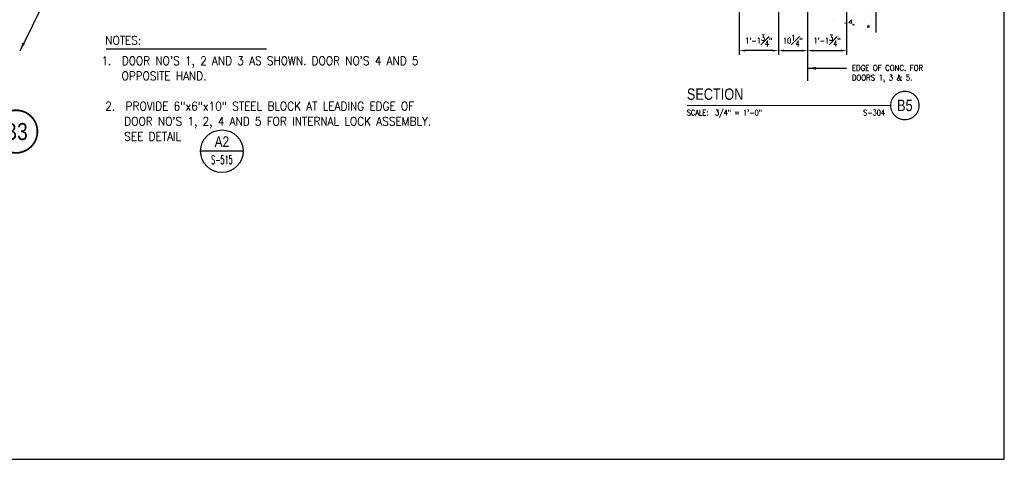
# Model space of a CAD drawing. Header units: inches. Extents: x -9715 to 32893, y -15613 to -1138.
# Tile 347 of 380: x 12498 to 12844, y -5832 to -5677. Entities that reach past the tile are written whole.
import ezdxf
from ezdxf.enums import TextEntityAlignment as Align

# ---------------------------------------------------------------- set-up
doc = ezdxf.new("R2010")
doc.units = ezdxf.units.IN
doc.header["$MEASUREMENT"] = 0
doc.layers.get('0').update_dxf_attribs({"color": 252})
doc.layers.get('DEFPOINTS').update_dxf_attribs({"color": 11})
for name, color, linetype in [('S-ANNO-DIMS', 2, 'Continuous'), ('S-ANNO-SYMB', 2, 'Continuous'), ('S-ANNO-TEXT', 2, 'Continuous'), ('S1', 2, 'Continuous'), ('S6', 1, 'Continuous'), ('S7', 2, 'Continuous')]:
    doc.layers.add(name, color=color, linetype=linetype)
doc.styles.add('125', font='romans.shx', dxfattribs={"width": 0.8, "height": 2})
doc.styles.add('DIM', font='ROMANS.shx', dxfattribs={"width": 0.8})
doc.styles.add('FT', font='ROMANS.shx', dxfattribs={"width": 0.8, "height": 0.125})
doc.styles.add('ROMANS', font='ROMANS.shx', dxfattribs={"width": 0.8})
doc.styles.get("Standard").update_dxf_attribs({"font": 'romans.shx', "width": 0.8})
doc.styles.add('TITTEXTL', font='swiss.ttf', dxfattribs={"width": 0.8})
doc.styles.add('TT', font='swiss.ttf', dxfattribs={"width": 0.8, "height": 0.25})
doc.dimstyles.get("Standard").update_dxf_attribs({"dimtxt": 0.18, "dimasz": 0.18, "dimexe": 0.18, "dimexo": 0.0625, "dimgap": 0.09, "dimtad": 0, "dimtih": 1, "dimtoh": 1, "dimdec": 4, "dimzin": 0, "dimdsep": 46, "dimtxsty": 'Standard', "dimcen": 0.09, "dimadec": 0, "dimazin": 0, "dimtfac": 1, "dimtdec": 4, "dimtofl": 0, "dimtmove": 0, "dimatfit": 3, "dimfxl": 1, "dimtolj": 1, "dimtzin": 0, "dimarcsym": 0})

# ---------------------------------------------------------------- blocks, each defined once
blk = doc.blocks.new('*X316')
at = {"color": 0}
for p, q in [((2199.8, 894.9), (2199.8, 894.9)), ((2200.2, 896.6), (2205.1, 898.5)), ((2200.2, 896.6), (2203.7, 894.3)), ((2203.7, 894.3), (2205.1, 898.5)), ((2206, 894.9), (2209.4, 898.9)), ((2206, 894.9), (2210.2, 894.5)), ((2206.8, 895), (2206.8, 895)), ((2210.2, 894.5), (2209.4, 898.9)), ((2233.3, 898.5), (2233.3, 898.5)), ((2174.4, 875.7), (2174.4, 875.7)), ((2187.3, 886), (2187.3, 886)), ((2209.7, 880.2), (2209.7, 880.2)), ((2224.7, 884.4), (2224.7, 884.4)), ((2144.9, 856.4), (2144.9, 856.4)), ((2170.9, 865), (2170.9, 865)), ((2173.5, 852.4), (2173.5, 852.4)), ((2176.7, 851.4), (2182.2, 857.1)), ((2182.9, 850.5), (2182.2, 857.1)), ((2185.8, 863.4), (2185.8, 863.4)), ((2188.4, 867.4), (2188.4, 867.4)), ((2208.9, 856.9), (2208.9, 856.9)), ((2214.9, 870.8), (2214.9, 870.8)), ((2226.6, 870.4), (2226.6, 870.4)), ((2168.3, 850), (2168.9, 850.6)), ((2169.1, 849.8), (2168.9, 850.6)), ((2173.7, 850.2), (2173.7, 850.2)), ((2176.7, 851.4), (2182.9, 850.5)), ((2184.3, 846.3), (2188.1, 847.7)), ((2187.4, 845.6), (2188.1, 847.7)), ((2211, 848.6), (2211, 848.6)), ((2215.7, 842.2), (2219.1, 846.2)), ((2215.7, 842.2), (2219.9, 841.9)), ((2219.9, 841.9), (2219.1, 846.2)), ((2225.8, 839.2), (2225.8, 839.2))]:
    blk.add_line(p, q, dxfattribs=at)
blk = doc.blocks.new('T-BULB_R')
at = {"const_width": 0.02604}
for points in [[(0.625, 0, 1), (0, 0, 1)], [(0.625, 0, -1), (0, 0, -1)]]:
    blk.add_lwpolyline(points, format="xyb", dxfattribs=at)
at = {"style": 'TT', "width": 0.8}
blk.add_attdef('SECTION_#', text='', height=0.25, dxfattribs=at).set_placement((0.3125, 0), align=Align.MIDDLE)
at = {"style": 'FT', "width": 0.8}
blk.add_attdef('SHEET_FROM', text='', height=0.125, dxfattribs=at).set_placement((-0.125, -0.21875), align=Align.RIGHT)
blk = doc.blocks.new('SECTION_INFO')
at = {"style": 'TT', "width": 0.8}
blk.add_attdef('SECTION_TITLE', text='', height=0.25, dxfattribs=at).set_placement((0, 0.375), align=Align.TOP_LEFT)
at = {"style": 'FT', "width": 0.8}
blk.add_attdef('SCALE', (0, -0.21875), '', height=0.125, dxfattribs=at)
blk = doc.blocks.new('*D335')
at = {"layer": 'DEFPOINTS', "color": 0}
for p in [(12764.93, -5668.69), (12775.18, -5668.69), (12775.18, -5687.78)]:
    blk.add_point(p, dxfattribs=at)
at = {"layer": 'S-ANNO-DIMS', "color": 1}
for p, q in [((12764.93, -5670.19), (12764.93, -5689.28)), ((12775.18, -5670.19), (12775.18, -5689.28)), ((12766.93, -5687.78), (12773.18, -5687.78))]:
    blk.add_line(p, q, dxfattribs=at)
for points in [[(12766.93, -5687.45), (12766.93, -5688.12), (12764.93, -5687.78)], [(12773.18, -5687.45), (12773.18, -5688.12), (12775.18, -5687.78)]]:
    blk.add_solid(points, dxfattribs=at)
at = {"layer": 'S-ANNO-DIMS', "color": 2, "insert": (12770.05, -5684.28), "char_height": 2, "attachment_point": 5, "style": 'DIM'}
blk.add_mtext('\\A1;10{\\H1.000000x;\\S1#4;}"', dxfattribs=at)
blk = doc.blocks.new('*D336')
at = {"layer": 'DEFPOINTS', "color": 0}
for p in [(12751.18, -5668.75), (12764.93, -5668.75), (12751.18, -5687.78)]:
    blk.add_point(p, dxfattribs=at)
at = {"layer": 'S-ANNO-DIMS', "color": 1}
for p, q in [((12751.18, -5670.25), (12751.18, -5689.28)), ((12764.93, -5670.25), (12764.93, -5689.28)), ((12762.93, -5687.78), (12753.18, -5687.78))]:
    blk.add_line(p, q, dxfattribs=at)
for points in [[(12753.18, -5687.45), (12753.18, -5688.12), (12751.18, -5687.78)], [(12762.93, -5687.45), (12762.93, -5688.12), (12764.93, -5687.78)]]:
    blk.add_solid(points, dxfattribs=at)
at = {"layer": 'S-ANNO-DIMS', "color": 2, "insert": (12758.05, -5684.28), "char_height": 2, "attachment_point": 5, "style": 'DIM'}
blk.add_mtext('\\A1;1\'-1{\\H1.000000x;\\S3#4;}"', dxfattribs=at)
blk = doc.blocks.new('*D337')
at = {"layer": 'DEFPOINTS', "color": 0}
for p in [(12775.18, -5668.69), (12788.93, -5668.69), (12788.93, -5687.78)]:
    blk.add_point(p, dxfattribs=at)
at = {"layer": 'S-ANNO-DIMS', "color": 1}
for p, q in [((12775.18, -5670.19), (12775.18, -5689.28)), ((12788.93, -5670.19), (12788.93, -5689.28)), ((12777.18, -5687.78), (12786.93, -5687.78))]:
    blk.add_line(p, q, dxfattribs=at)
for points in [[(12777.18, -5687.45), (12777.18, -5688.12), (12775.18, -5687.78)], [(12786.93, -5687.45), (12786.93, -5688.12), (12788.93, -5687.78)]]:
    blk.add_solid(points, dxfattribs=at)
at = {"layer": 'S-ANNO-DIMS', "color": 2, "insert": (12782.05, -5684.28), "char_height": 2, "attachment_point": 5, "style": 'DIM'}
blk.add_mtext('\\A1;1\'-1{\\H1.000000x;\\S3#4;}"', dxfattribs=at)
blk = doc.blocks.new('Anno_Section_A2')
at = {"color": 0, "linetype": 'ByBlock', "lineweight": -2}
blk.add_line((2.5, 0), (-2.5, 0), dxfattribs=at)
blk.add_circle((0, 0), 2.5, dxfattribs=at)
at = {"color": 0, "linetype": 'ByBlock', "lineweight": -2, "style": 'ROMANS', "width": 0.8}
blk.add_attdef('NUMBER', text='', height=1, dxfattribs=at).set_placement((0, 0.5), align=Align.CENTER)
blk.add_attdef('SHEET', text='', height=0.75, dxfattribs=at).set_placement((0, -0.5), align=Align.TOP_CENTER)

msp = doc.modelspace()

# ---------------------------------------------------------------- linework, layer by layer
at = {"layer": 'DEFPOINTS'}
msp.add_lwpolyline([(12153.42982, -5831.71019), (12844.40346, -5831.71019), (12844.40346, -5368.30602), (12153.42982, -5368.30602)], close=True, dxfattribs=at)
at = {"layer": 'S-ANNO-DIMS'}
msp.add_line((12775.17538, -5689.28293), (12775.17538, -5698.38522), dxfattribs=at)
at = {"layer": 'S-ANNO-SYMB', "const_width": 0.448}
msp.add_lwpolyline([(12732.74379, -5707.11569), (12804.42766, -5707.11569)], dxfattribs=at)
at = {"layer": 'S-ANNO-TEXT', "ltscale": 20}
msp.add_line((12528.48086, -5687.20767), (12584.8718, -5687.20767), dxfattribs=at)
at = {"layer": 'S1', "color": 2}
msp.add_line((12799.17538, -5661.37641), (12799.17538, -5681.40872), dxfattribs=at)
at = {"layer": 'S7', "color": 1}
for p, q in [((12498.19979, -5687.84655), (12507.09347, -5669.88685)), ((12775.17538, -5693.99546), (12788.92538, -5693.99546))]:
    msp.add_line(p, q, dxfattribs=at)
for points in [[(12499.94707, -5685.38002), (12499.05093, -5684.93624), (12498.16768, -5687.84655)], [(12778.17538, -5694.49546), (12778.17538, -5693.49546), (12775.17538, -5693.99546)]]:
    msp.add_solid(points, dxfattribs=at)

# ---------------------------------------------------------------- block references
at = {"layer": 'S-ANNO-SYMB'}
for name, p, xscale, yscale, zscale, values in [('SECTION_INFO', (12732.74379, -5707.11569), 16.00000071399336, 16.00000071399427, 16.0000007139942, {'SECTION_TITLE': 'SECTION', 'SCALE': 'SCALE:  3/4" = 1\'-0"'}), ('T-BULB_R', (12804.42766, -5707.11569), 16.00000071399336, 16.00000071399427, 16.0000007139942, {'SECTION_#': 'B5', 'SHEET_FROM': 'S-304'}), ('T-BULB_R', (12489.3075, -5716.28827), 24.00000107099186, 24.00000107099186, 24.00000107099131, {'SECTION_#': 'B3', 'SHEET_FROM': 'S-510'})]:
    msp.add_blockref(name, p, dxfattribs=dict(at, xscale=xscale, yscale=yscale, zscale=zscale)).add_auto_attribs(values)
ref = msp.add_blockref('Anno_Section_A2', (12569.20416, -5723.21278, -62.5), dxfattribs=dict(at, xscale=3, yscale=3, zscale=2.999999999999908))
ref.add_attrib('NUMBER', 'A2', dxfattribs={"layer": '0', "color": 0, "linetype": 'ByBlock', "lineweight": -2, "height": 3.75, "style": 'TITTEXTL', "width": 0.796875}).set_placement((12569.20416, -5721.71278), align=Align.CENTER)
ref.add_attrib('SHEET', 'S-515', dxfattribs={"layer": '0', "color": 0, "linetype": 'ByBlock', "lineweight": -2, "height": 3, "style": 'ROMANS', "width": 0.55}).set_placement((12569.20416, -5724.71278), align=Align.TOP_CENTER)
at = {"layer": 'S6', "color": 1, "xscale": 0.1666666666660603, "yscale": 0.1666666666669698, "zscale": 0.1666666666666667}
msp.add_blockref('*X316', (12426.92709, -5819.81132), dxfattribs=at)

# ---------------------------------------------------------------- texts
at = {"layer": 'S-ANNO-TEXT', "ltscale": 20, "style": '125', "width": 0.9}
for s, height, p in [('NOTES:', 3, (12528.17547, -5685.67831)), ("1.  DOOR NO'S 1, 2 AND 3 AS SHOWN. DOOR NO'S 4 AND 5", 3.0000001, (12526.82705, -5692.86867)), ('EDGE OF CONC. FOR', 2.0000001, (12790.77644, -5694.8639)), ('   OPPOSITE HAND.', 3.0000001, (12527.87569, -5698.19611)), ('DOORS 1, 3 & 5.', 2.0000001, (12790.77644, -5698.29247)), ('2.  PROVIDE 6"x6"x10" STEEL BLOCK AT LEADING EDGE OF', 3.0000001, (12528.17547, -5708.85098)), ("    DOOR NO'S 1, 2, 4 AND 5 FOR INTERNAL LOCK ASSEMBLY.", 3.0000001, (12526.82705, -5714.17842)), ('    SEE DETAIL ', 3.0000001, (12526.82705, -5719.50585))]:
    msp.add_text(s, height=height, dxfattribs=at).set_placement(p)

# ---------------------------------------------------------------- dimensions: what is measured, and where the dimension line sits
at = {"layer": 'S-ANNO-DIMS'}
for base, p1, p2, picture, middle in [((12751.17538, -5687.78293), (12764.92538, -5668.75141), (12751.17538, -5668.75141), '*D336', (12758.05038, -5684.28293)), ((12775.17538, -5687.78293), (12764.92538, -5668.68891), (12775.17538, -5668.68891), '*D335', (12770.05038, -5684.28293)), ((12788.92538, -5687.78293), (12775.17538, -5668.68891), (12788.92538, -5668.68891), '*D337', (12782.05038, -5684.28293))]:
    dim = msp.add_linear_dim(base=base, p1=p1, p2=p2, dimstyle='Standard', override={"dimtxt": 2, "dimasz": 2, "dimexe": 1.5, "dimexo": 1.5, "dimgap": 1.5, "dimtad": 1, "dimtih": 0, "dimtoh": 0, "dimlfac": -1, "dimzin": 3, "dimlunit": 4, "dimtxsty": 'DIM', "dimdle": 1, "dimclrd": 1, "dimclre": 1, "dimclrt": 2, "dimadec": 2, "dimtofl": 1, "dimtmove": 2, "dimfrac": 1, "dimlwd": 65535, "dimlwe": 65535}, dxfattribs=at)
    dim.commit()
    dim.dimension.update_dxf_attribs({"geometry": picture, "text_midpoint": middle})

doc.saveas('drawing.dxf')
